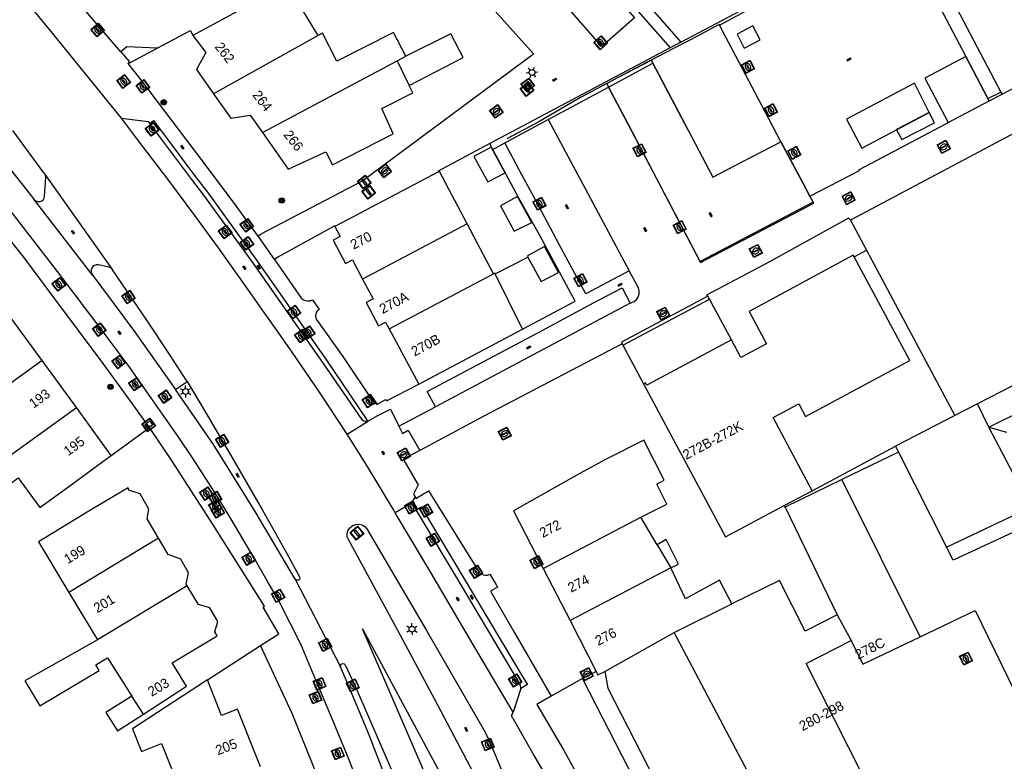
# Model space of a CAD drawing. Header units: metres. Extents: x 93870 to 95789, y 463036 to 464040.
# Tile 303 of 344: x 95628 to 95728, y 463114 to 463189. Entities that reach past the tile are written whole.
import ezdxf
from ezdxf.enums import TextEntityAlignment as Align

# ---------------------------------------------------------------- set-up
doc = ezdxf.new("R2010")
doc.units = ezdxf.units.M
doc.header["$LTSCALE"] = 25.4
for name, color, linetype in [('B_BEBOUWINGSGRENS_0', 1, 'Continuous'), ('B_LUIFEL_1', 200, 'Continuous'), ('B_OPSTAL_0', 1, 'Continuous'), ('B_OVERBOUWLIJN_LIJN_1', 7, 'Continuous'), ('B_TUSSENMUUR_0', 7, 'Continuous'), ('G_GRENS_ALGEMEEN_0', 7, 'Continuous'), ('Q_BOOM_0', 3, 'Continuous'), ('Q_BRANDKRAAN_0', 5, 'Continuous'), ('Q_CAI-KAST_0', 10, 'Continuous'), ('Q_ELEKTRAKAST_0', 7, 'Continuous'), ('Q_INSPECTIE_OF_RIOOLPUT_0', 253, 'Continuous'), ('Q_KOLK_0', 254, 'Continuous'), ('Q_LICHTMAST_0', 2, 'Continuous'), ('Q_SCHUTTING_LIJN_0', 6, 'Continuous'), ('Q_VERKEERSBORDPAAL_0', 40, 'Continuous'), ('Q_VERKEERSREGELINSTALLATIEPAAL', 40, 'Continuous'), ('Q_WATERLEIDINGPUT_0', 5, 'Continuous'), ('S_GBKN_SYMBOOL_GV_GROOT_0', 7, 'Continuous'), ('S_GBKN_SYMBOOL_OV_GROOT_0', 7, 'Continuous'), ('T_CULTUURGRENS_0', 76, 'Continuous'), ('T_HEK_0', 57, 'Continuous'), ('T_HEK_LIJN_0', 6, 'Continuous'), ('T_MUUR_30CM_0', 10, 'Continuous'), ('V_WEGGRENS_0', 7, 'Continuous'), ('Z_GBKN_HUISNUMMER_0', 252, 'Continuous')]:
    doc.layers.add(name, color=color, linetype=linetype)
doc.layers.add('Q_AFSLUITPAAL_0', color=7, linetype='Continuous', true_color=0xf86a3a)

# ---------------------------------------------------------------- blocks, each defined once
blk = doc.blocks.new('Q_CAI-KAST')
for points in [[(-0.5, 0.5), (0.5, 0.5), (0.5, -0.5), (-0.5, -0.5)], [(-0.26, 0.26), (0.25, 0.26), (0.25, 0.19), (-0.26, 0.19)], [(-0.26, 0.11), (0.25, 0.11), (0.25, -0.33), (-0.26, -0.33)]]:
    blk.add_lwpolyline(points, close=True)
blk.add_lwpolyline([(-0.44, 0.46), (0.44, 0.46, -0.414214), (0.46, 0.44), (0.46, -0.44, -0.414214), (0.44, -0.46), (-0.44, -0.46, -0.414214), (-0.46, -0.44), (-0.46, 0.44), (-0.46, 0.44), (-0.46, 0.45), (-0.46, 0.45), (-0.46, 0.45), (-0.46, 0.45), (-0.46, 0.45), (-0.46, 0.45), (-0.46, 0.46), (-0.46, 0.46), (-0.46, 0.46), (-0.45, 0.46), (-0.45, 0.46), (-0.45, 0.46), (-0.45, 0.46), (-0.45, 0.46), (-0.45, 0.46), (-0.44, 0.46), (-0.44, 0.46)], format="xyb")
blk.add_circle((-0.18, -0.03), 0.0354)
blk = doc.blocks.new('Q_ELEKTRAKAST')
for points in [[(-0.5, 0.5), (0.5, 0.5), (0.5, -0.5), (-0.5, -0.5)], [(-0.26, 0.26), (0.25, 0.26), (0.25, 0.19), (-0.26, 0.19)], [(-0.26, 0.11), (0.25, 0.11), (0.25, -0.33), (-0.26, -0.33)]]:
    blk.add_lwpolyline(points, close=True)
blk.add_lwpolyline([(-0.44, 0.46), (0.44, 0.46, -0.414214), (0.46, 0.44), (0.46, -0.44, -0.414214), (0.44, -0.46), (-0.44, -0.46, -0.414214), (-0.46, -0.44), (-0.46, 0.44), (-0.46, 0.44), (-0.46, 0.45), (-0.46, 0.45), (-0.46, 0.45), (-0.46, 0.45), (-0.46, 0.45), (-0.46, 0.45), (-0.46, 0.46), (-0.46, 0.46), (-0.46, 0.46), (-0.45, 0.46), (-0.45, 0.46), (-0.45, 0.46), (-0.45, 0.46), (-0.45, 0.46), (-0.45, 0.46), (-0.44, 0.46), (-0.44, 0.46)], format="xyb")
blk.add_lwpolyline([(-0.18, 0, -1), (-0.18, -0.07, -1)], format="xyb", close=True)
blk.add_lwpolyline([(0.04, 0.09), (-0.06, -0.11), (0.04, -0.11), (-0.06, -0.31)])
blk = doc.blocks.new('Q_LICHTMAST')
for points in [[(-0.26, 0.15), (-0.52, 0.3)], [(0, 0.3), (0, 0.6)], [(0.26, 0.15), (0.52, 0.3)], [(-0.26, -0.15), (-0.52, -0.3)], [(0, -0.3), (0, -0.6)], [(0.26, -0.15), (0.52, -0.3)]]:
    blk.add_lwpolyline(points)
blk.add_circle((0, 0), 0.3)
blk = doc.blocks.new('Q_VERKEERSREGELINSTALLATIEPAAL')
for points in [[(-0.5, 0.5), (0.5, 0.5), (0.5, -0.5), (-0.5, -0.5)], [(-0.08, 0.33), (0.07, 0.33), (0.07, -0.33), (-0.08, -0.33)]]:
    blk.add_lwpolyline(points, close=True)
blk.add_lwpolyline([(-0.44, 0.46), (0.44, 0.46, -0.414214), (0.46, 0.44), (0.46, -0.44, -0.414214), (0.44, -0.46), (-0.44, -0.46, -0.414214), (-0.46, -0.44), (-0.46, 0.44), (-0.46, 0.44), (-0.46, 0.45), (-0.46, 0.45), (-0.46, 0.45), (-0.46, 0.45), (-0.46, 0.45), (-0.46, 0.45), (-0.46, 0.46), (-0.46, 0.46), (-0.46, 0.46), (-0.45, 0.46), (-0.45, 0.46), (-0.45, 0.46), (-0.45, 0.46), (-0.45, 0.46), (-0.45, 0.46), (-0.44, 0.46), (-0.44, 0.46)], format="xyb")
blk = doc.blocks.new('Q_VERKEERSBORDPAAL')
for points in [[(-0.5, 0.5), (0.5, 0.5), (0.5, -0.5), (-0.5, -0.5)], [(-0.08, 0.33), (0.07, 0.33), (0.07, -0.33), (-0.08, -0.33)]]:
    blk.add_lwpolyline(points, close=True)
blk.add_lwpolyline([(-0.44, 0.46), (0.44, 0.46, -0.414214), (0.46, 0.44), (0.46, -0.44, -0.414214), (0.44, -0.46), (-0.44, -0.46, -0.414214), (-0.46, -0.44), (-0.46, 0.44), (-0.46, 0.44), (-0.46, 0.45), (-0.46, 0.45), (-0.46, 0.45), (-0.46, 0.45), (-0.46, 0.45), (-0.46, 0.45), (-0.46, 0.46), (-0.46, 0.46), (-0.46, 0.46), (-0.45, 0.46), (-0.45, 0.46), (-0.45, 0.46), (-0.45, 0.46), (-0.45, 0.46), (-0.45, 0.46), (-0.44, 0.46), (-0.44, 0.46)], format="xyb")
blk = doc.blocks.new('Q_AFSLUITPAAL')
for points in [[(-0.5, 0.5), (0.5, 0.5), (0.5, -0.5), (-0.5, -0.5)], [(-0.08, 0.33), (0.07, 0.33), (0.07, -0.33), (-0.08, -0.33)]]:
    blk.add_lwpolyline(points, close=True)
blk.add_lwpolyline([(-0.44, 0.46), (0.44, 0.46, -0.414214), (0.46, 0.44), (0.46, -0.44, -0.414214), (0.44, -0.46), (-0.44, -0.46, -0.414214), (-0.46, -0.44), (-0.46, 0.44), (-0.46, 0.44), (-0.46, 0.45), (-0.46, 0.45), (-0.46, 0.45), (-0.46, 0.45), (-0.46, 0.45), (-0.46, 0.45), (-0.46, 0.46), (-0.46, 0.46), (-0.46, 0.46), (-0.45, 0.46), (-0.45, 0.46), (-0.45, 0.46), (-0.45, 0.46), (-0.45, 0.46), (-0.45, 0.46), (-0.44, 0.46), (-0.44, 0.46)], format="xyb")
blk = doc.blocks.new('Q_KOLK')
blk.add_lwpolyline([(-0.5, 0.5), (0.5, 0.5), (0.5, -0.5), (-0.5, -0.5)], close=True)
for points in [[(-0.44, 0.46), (0.44, 0.46, -0.414214), (0.46, 0.44), (0.46, -0.44, -0.414214), (0.44, -0.46), (-0.44, -0.46, -0.414214), (-0.46, -0.44), (-0.46, 0.44, -0.414214), (-0.44, 0.46)], [(-0.34, 0.1, 0.380426), (-0.28, -0.18)], [(-0.01, 0.27, 0.240218), (-0.34, 0.1)], [(-0.19, 0.04, 0.853344), (-0.19, -0.03)], [(0.33, 0.11, 0.240191), (-0.01, 0.27)], [(0.18, -0.03, 0.849746), (0.18, 0.04)], [(0.27, -0.18, 0.380426), (0.33, 0.11)], [(-0.28, -0.18, 0.148452), (0.01, -0.26)], [(0.01, -0.26, 0.131742), (0.27, -0.18)]]:
    blk.add_lwpolyline(points, format="xyb")
for points in [[(-0.19, 0.04), (0.18, 0.04)], [(0.18, -0.03), (-0.19, -0.03)]]:
    blk.add_lwpolyline(points)
blk = doc.blocks.new('Q_WATERLEIDINGPUT')
blk.add_lwpolyline([(-0.5, 0.5), (0.5, 0.5), (0.5, -0.5), (-0.5, -0.5)], close=True)
for points in [[(-0.44, 0.46), (0.44, 0.46, -0.414214), (0.46, 0.44), (0.46, -0.44, -0.414214), (0.44, -0.46), (-0.44, -0.46, -0.414214), (-0.46, -0.44), (-0.46, 0.44), (-0.46, 0.44), (-0.46, 0.45), (-0.46, 0.45), (-0.46, 0.45), (-0.46, 0.45), (-0.46, 0.45), (-0.46, 0.45), (-0.46, 0.46), (-0.46, 0.46), (-0.46, 0.46), (-0.45, 0.46), (-0.45, 0.46), (-0.45, 0.46), (-0.45, 0.46), (-0.45, 0.46), (-0.45, 0.46), (-0.44, 0.46), (-0.44, 0.46)], [(-0.34, 0.1, 0.380426), (-0.28, -0.18)], [(-0.01, 0.27, 0.240218), (-0.34, 0.1)], [(-0.19, 0.04, 0.853344), (-0.19, -0.03)], [(0.33, 0.11, 0.240191), (-0.01, 0.27)], [(0.18, -0.03, 0.849746), (0.18, 0.04)], [(0.27, -0.18, 0.380426), (0.33, 0.11)], [(-0.28, -0.18, 0.148452), (0.01, -0.26)], [(0.01, -0.26, 0.131742), (0.27, -0.18)]]:
    blk.add_lwpolyline(points, format="xyb")
for points in [[(-0.19, 0.04), (0.18, 0.04)], [(0.18, -0.03), (-0.19, -0.03)]]:
    blk.add_lwpolyline(points)
blk = doc.blocks.new('Q_INSPECTIE_OF_RIOOLPUT')
blk.add_lwpolyline([(-0.5, 0.5), (0.5, 0.5), (0.5, -0.5), (-0.5, -0.5)], close=True)
for points in [[(-0.44, 0.46), (0.44, 0.46, -0.414214), (0.46, 0.44), (0.46, -0.44, -0.414214), (0.44, -0.46), (-0.44, -0.46, -0.414214), (-0.46, -0.44), (-0.46, 0.44), (-0.46, 0.44), (-0.46, 0.45), (-0.46, 0.45), (-0.46, 0.45), (-0.46, 0.45), (-0.46, 0.45), (-0.46, 0.45), (-0.46, 0.46), (-0.46, 0.46), (-0.46, 0.46), (-0.45, 0.46), (-0.45, 0.46), (-0.45, 0.46), (-0.45, 0.46), (-0.45, 0.46), (-0.45, 0.46), (-0.44, 0.46), (-0.44, 0.46)], [(-0.34, 0.1, 0.380426), (-0.28, -0.18)], [(-0.01, 0.27, 0.240218), (-0.34, 0.1)], [(-0.19, 0.04, 0.853344), (-0.19, -0.03)], [(0.33, 0.11, 0.240191), (-0.01, 0.27)], [(0.18, -0.03, 0.849746), (0.18, 0.04)], [(0.27, -0.18, 0.380426), (0.33, 0.11)], [(-0.28, -0.18, 0.148452), (0.01, -0.26)], [(0.01, -0.26, 0.131742), (0.27, -0.18)]]:
    blk.add_lwpolyline(points, format="xyb")
for points in [[(-0.19, 0.04), (0.18, 0.04)], [(0.18, -0.03), (-0.19, -0.03)]]:
    blk.add_lwpolyline(points)
blk = doc.blocks.new('Q_BRANDKRAAN')
blk.add_lwpolyline([(-0.5, 0.5), (0.5, 0.5), (0.5, -0.5), (-0.5, -0.5)], close=True)
for points in [[(-0.44, 0.46), (0.44, 0.46, -0.414214), (0.46, 0.44), (0.46, -0.44, -0.414214), (0.44, -0.46), (-0.44, -0.46, -0.414214), (-0.46, -0.44), (-0.46, 0.44), (-0.46, 0.44), (-0.46, 0.45), (-0.46, 0.45), (-0.46, 0.45), (-0.46, 0.45), (-0.46, 0.45), (-0.46, 0.45), (-0.46, 0.46), (-0.46, 0.46), (-0.46, 0.46), (-0.45, 0.46), (-0.45, 0.46), (-0.45, 0.46), (-0.45, 0.46), (-0.45, 0.46), (-0.45, 0.46), (-0.44, 0.46), (-0.44, 0.46)], [(-0.34, 0.1, 0.380426), (-0.28, -0.18)], [(-0.01, 0.27, 0.240218), (-0.34, 0.1)], [(-0.19, 0.04, 0.853344), (-0.19, -0.03)], [(0.33, 0.11, 0.240191), (-0.01, 0.27)], [(0.18, -0.03, 0.849746), (0.18, 0.04)], [(0.27, -0.18, 0.380426), (0.33, 0.11)], [(-0.28, -0.18, 0.148452), (0.01, -0.26)], [(0.01, -0.26, 0.131742), (0.27, -0.18)]]:
    blk.add_lwpolyline(points, format="xyb")
for points in [[(-0.19, 0.04), (0.18, 0.04)], [(0.18, -0.03), (-0.19, -0.03)]]:
    blk.add_lwpolyline(points)
blk = doc.blocks.new('Q_BOOM')
for radius in [0.27, 0.18, 0.09]:
    blk.add_circle((0, 0), radius)
blk = doc.blocks.new('S_GBKN_SYMBOOL_OV_GROOT')
for points in [[(-0.21875, 0.0625), (0.21875, 0.0625)], [(-0.21875, 0), (0.21875, 0)], [(-0.1875, 0.0625), (-0.1875, 0)], [(-0.125, 0.09375), (-0.125, 0.0625)], [(-0.125, 0), (-0.125, -0.0625)], [(-0.0625, 0.0625), (-0.0625, 0)], [(0, 0.09375), (0, 0.0625)], [(0, 0), (0, -0.0625)], [(0.0625, 0.0625), (0.0625, 0)], [(0.125, 0.09375), (0.125, 0.0625)], [(0.125, 0), (0.125, -0.0625)], [(0.1875, 0.0625), (0.1875, 0)], [(-0.21875, -0.0625), (0.21875, -0.0625)], [(-0.1875, -0.0625), (-0.1875, -0.09375)], [(-0.0625, -0.0625), (-0.0625, -0.09375)], [(0.0625, -0.0625), (0.0625, -0.09375)], [(0.1875, -0.0625), (0.1875, -0.09375)]]:
    blk.add_lwpolyline(points)
blk = doc.blocks.new('S_GBKN_SYMBOOL_GV_GROOT')
for points in [[(-0.1875, 0.03125), (-0.09375, 0.09375)], [(-0.1875, -0.0625), (0.0625, 0.09375)], [(-0.1875, 0.09375), (0.125, -0.09375)], [(-0.1875, 0), (-0.03125, -0.09375)], [(-0.125, -0.09375), (0.1875, 0.09375)], [(-0.0625, 0.09375), (0.1875, -0.0625)], [(0.03125, -0.09375), (0.1875, 0)], [(0.09375, 0.09375), (0.1875, 0.03125)]]:
    blk.add_lwpolyline(points)

msp = doc.modelspace()

# ---------------------------------------------------------------- linework, layer by layer
at = {"layer": 'B_BEBOUWINGSGRENS_0'}
for p, q in [((95650.77, 463190.71), (95645.33, 463187.81)), ((95744.99, 463186.17), (95712.56, 463168.9)), ((95666.21, 463185.22), (95667.1, 463185.67)), ((95666.21, 463185.22), (95667.45, 463182.67)), ((95692.2, 463185.27), (95692.21, 463185.26)), ((95692.21, 463185.26), (95692.36, 463184.97)), ((95692.36, 463184.97), (95695.96, 463178.11)), ((95726.6, 463181.34), (95724.33, 463185.65)), ((95720.6, 463179.94), (95719.09, 463182.91)), ((95727.93, 463182), (95728.04, 463181.79)), ((95722.52, 463178.91), (95726.72, 463181.13)), ((95726.72, 463181.13), (95726.6, 463181.34)), ((95717.25, 463178.16), (95720.6, 463179.94)), ((95670.45, 463173.85), (95659.87, 463168.27)), ((95675.48, 463172.83), (95677.26, 463173.75)), ((95678.2, 463167.78), (95679.98, 463168.69)), ((95712.56, 463168.9), (95714.19, 463165.85)), ((95676.06, 463163.42), (95673.37, 463168.53)), ((95714.19, 463165.85), (95723.23, 463148.95)), ((95679.53, 463165.26), (95679.59, 463165.14)), ((95679.59, 463165.14), (95680.95, 463162.63)), ((95679.03, 463157.78), (95676.23, 463163.44)), ((95665.4, 463157.8), (95668.45, 463152.15)), ((95668.45, 463152.15), (95679.03, 463157.78)), ((95633.45, 463149.75), (95629.94, 463154.58)), ((95637.01, 463144.86), (95633.45, 463149.75)), ((95723.23, 463148.95), (95717.15, 463145.82)), ((95717.15, 463145.82), (95717.46, 463145.2)), ((95717.46, 463145.2), (95711.68, 463142.39)), ((95711.68, 463142.39), (95705.87, 463139.57)), ((95705.78, 463139.74), (95708.63, 463141.26)), ((95705.87, 463139.57), (95711.2, 463128.58)), ((95692.79, 463135.72), (95691.12, 463138.54)), ((95641.84, 463136.41), (95640.68, 463138.37)), ((95692.79, 463135.72), (95694.18, 463133.36)), ((95681.16, 463133.29), (95683.89, 463127.99)), ((95632.68, 463130.86), (95635.59, 463126.02)), ((95683.89, 463127.99), (95686.57, 463122.78)), ((95640.31, 463118.42), (95639.12, 463120.27))]:
    msp.add_line(p, q, dxfattribs=at)
for points in [[(95658.15, 463187.8), (95656.67, 463190.25), (95663.19, 463193.69), (95661.87, 463196.2)], [(95720.22, 463196.78), (95722.04, 463193.26), (95727.93, 463182)], [(95699.18, 463188.84), (95699.14, 463188.91), (95696.19, 463187.36), (95695.24, 463186.86), (95692.2, 463185.27)], [(95705.44, 463176.93), (95704.17, 463179.35), (95699.18, 463188.84)], [(95728.04, 463181.79), (95733.23, 463184.51), (95742.87, 463189.58), (95743.17, 463189.74), (95743.27, 463189.77)], [(95645.33, 463187.81), (95646.69, 463186.07), (95645.72, 463184.32), (95647.47, 463181.83)], [(95667.1, 463185.67), (95665.86, 463188.11), (95660.07, 463185.16), (95658.61, 463188.05), (95658.15, 463187.8)], [(95667.45, 463182.67), (95672.98, 463185.56), (95671.72, 463187.97), (95667.1, 463185.67)], [(95724.33, 463185.65), (95720.14, 463183.45), (95722.52, 463178.91)], [(95719.09, 463182.91), (95712.16, 463179.23), (95713.72, 463176.29), (95717.25, 463178.16)], [(95647.47, 463181.83), (95649.23, 463179.33), (95651.2, 463179.66), (95652.46, 463177.88)], [(95652.46, 463177.88), (95655.09, 463174.14), (95658.95, 463175.91), (95659.63, 463174.56), (95665.82, 463177.74), (95664.65, 463180.32), (95667.82, 463181.93), (95667.45, 463182.67)], [(95695.96, 463178.11), (95698.47, 463173.3), (95701.4, 463174.83), (95702.47, 463175.4), (95705.44, 463176.93)], [(95677.26, 463173.75), (95675.82, 463176.38), (95674.07, 463175.42), (95675.48, 463172.83)], [(95673.37, 463168.53), (95670.54, 463173.9), (95670.45, 463173.85)], [(95679.98, 463168.69), (95678.54, 463171.33), (95676.79, 463170.37), (95678.2, 463167.78)], [(95659.87, 463168.27), (95660.4, 463167.26), (95659.69, 463166.88), (95660.95, 463164.49), (95661.66, 463164.87), (95662.7, 463162.9)], [(95680.95, 463162.63), (95682.71, 463163.57), (95681.29, 463166.21), (95679.53, 463165.26)], [(95712.92, 463165.17), (95712.83, 463165.34), (95702.21, 463159.58), (95703.98, 463156.27), (95701.33, 463154.87), (95700.38, 463156.67), (95691.73, 463152.06), (95691.6, 463152.3), (95691.4, 463152.2), (95699.78, 463136.54), (95705.78, 463139.74)], [(95708.63, 463141.26), (95704.65, 463148.73), (95707.28, 463150.14), (95707.96, 463148.86), (95718.61, 463154.57), (95712.92, 463165.17)], [(95662.7, 463162.9), (95663.76, 463160.89), (95663.05, 463160.51), (95664.31, 463158.12), (95665.02, 463158.5), (95665.4, 463157.8)], [(95676.23, 463163.44), (95676.2, 463163.5), (95676.06, 463163.42)], [(95629.94, 463154.58), (95626.41, 463159.42), (95625.62, 463158.84), (95623.55, 463161.68), (95623.43, 463161.6)], [(95697.99, 463161.15), (95689.14, 463156.43), (95689.22, 463156.28)], [(95689.22, 463156.28), (95689.3, 463156.14), (95698.15, 463160.85), (95697.99, 463161.15)], [(95726.7, 463147.74), (95730.26, 463149.54), (95729.12, 463151.99)], [(95722.37, 463135.5), (95730.99, 463139.56), (95726.7, 463147.74)], [(95691.12, 463138.54), (95693.79, 463139.89), (95692.76, 463141.94), (95693.52, 463142.32), (95691.43, 463146.44), (95687.57, 463144.49), (95684.83, 463142.97), (95678.12, 463139.19), (95681.16, 463133.29)], [(95624.24, 463143.11), (95625.61, 463141.22), (95627.49, 463142.58), (95629.7, 463139.54), (95632.91, 463141.87), (95636.16, 463144.24), (95637.01, 463144.86)], [(95640.68, 463138.37), (95640.84, 463139.37), (95639.95, 463140.93), (95638.82, 463141.32), (95638.73, 463141.56), (95638.17, 463141.22), (95637.23, 463140.65), (95634.73, 463139.15), (95629.56, 463136.04), (95632.68, 463130.86)], [(95741.84, 463122.34), (95736.14, 463140.23), (95723.05, 463134.15), (95722.37, 463135.5)], [(95644.77, 463131.52), (95644.66, 463131.7), (95644.9, 463132.85), (95644.11, 463134.26), (95642.84, 463134.72), (95641.84, 463136.41)], [(95694.18, 463133.36), (95694.97, 463133.75), (95693.7, 463136.26), (95692.79, 463135.72)], [(95700.43, 463129.69), (95699.16, 463132.11), (95695.69, 463130.19), (95694.18, 463133.36)], [(95647.84, 463126.42), (95647.6, 463126.82), (95647.89, 463127.89), (95647.1, 463129.3), (95645.91, 463129.61), (95644.77, 463131.52)], [(95711.2, 463128.58), (95707.92, 463126.91), (95705.3, 463132.07), (95700.43, 463129.69)], [(95719.67, 463126.33), (95725.31, 463129.01), (95731.32, 463116.63), (95732.37, 463114.47), (95733.56, 463112.01)], [(95635.59, 463126.02), (95628.17, 463121.83), (95629.72, 463119.25), (95635.76, 463122.88), (95635.42, 463123.45), (95636.61, 463124.17), (95639.12, 463120.27)], [(95640.31, 463118.42), (95644.69, 463121.27), (95643.25, 463123.67), (95647.84, 463126.42)], [(95723.24, 463093.66), (95727.72, 463095.91), (95726.38, 463098.65), (95723.68, 463097.33), (95722.93, 463098.8), (95721.03, 463097.85), (95708.01, 463123.59), (95712.61, 463125.94)], [(95712.61, 463125.94), (95713.83, 463123.54), (95719.67, 463126.33)], [(95686.57, 463122.78), (95686.75, 463122.43), (95687.45, 463122.79)], [(95687.45, 463122.79), (95687.75, 463121.07), (95702.12, 463093.04), (95703.91, 463092.46), (95705.35, 463089.63), (95709.39, 463088.28), (95712.21, 463089.72), (95714.27, 463089.4)], [(95646.83, 463121.94), (95639.18, 463116.92), (95640.09, 463114.61), (95642.15, 463115.43), (95644.35, 463109.86)], [(95652.25, 463113.04), (95649.92, 463118.94), (95648.27, 463118.28), (95646.83, 463121.94)], [(95639.12, 463120.27), (95636.47, 463118.57), (95637.66, 463116.71), (95640.31, 463118.42)]]:
    msp.add_lwpolyline(points, dxfattribs=at)
at = {"layer": 'B_LUIFEL_1'}
for p, q in [((95692.21, 463185.26), (95688.8, 463183.49)), ((95688.8, 463183.49), (95687.64, 463182.89)), ((95687.64, 463182.89), (95687.65, 463182.88)), ((95687.65, 463182.88), (95687.83, 463182.53)), ((95687.83, 463182.53), (95689.86, 463178.66)), ((95726.6, 463181.34), (95727.93, 463182)), ((95707.41, 463173.24), (95705.44, 463176.93)), ((95708.41, 463171.36), (95707.41, 463173.24))]:
    msp.add_line(p, q, dxfattribs=at)
for points in [[(95718.9, 463196.03), (95719.59, 463194.7), (95720.65, 463192.67), (95724.33, 463185.65)], [(95695.96, 463178.11), (95692.36, 463184.97), (95692.21, 463185.27), (95692.21, 463185.26)], [(95724.33, 463185.65), (95726.6, 463181.34), (95726.6, 463181.34)], [(95720.6, 463179.94), (95717.25, 463178.17), (95717.25, 463178.16)], [(95717.25, 463178.16), (95717.79, 463177.16), (95721.14, 463178.88), (95720.6, 463179.94)], [(95689.86, 463178.66), (95694.8, 463169.18), (95697.22, 463164.6), (95708.79, 463170.67), (95708.41, 463171.36)]]:
    msp.add_lwpolyline(points, dxfattribs=at)
at = {"layer": 'B_OPSTAL_0'}
msp.add_lwpolyline([(95702.56, 463188.78), (95700.96, 463187.93), (95701.69, 463186.5), (95703.31, 463187.35), (95702.56, 463188.78)], dxfattribs=at)
at = {"layer": 'B_OVERBOUWLIJN_LIJN_1'}
for p, q in [((95700.38, 463156.67), (95698.15, 463160.85)), ((95689.3, 463156.14), (95691.4, 463152.2))]:
    msp.add_line(p, q, dxfattribs=at)
at = {"layer": 'B_TUSSENMUUR_0'}
for p, q in [((95658.15, 463187.8), (95647.47, 463181.83)), ((95652.46, 463177.88), (95666.21, 463185.22)), ((95673.37, 463168.53), (95662.7, 463162.9)), ((95665.4, 463157.8), (95676.06, 463163.42)), ((95629.94, 463154.58), (95622.61, 463149.28)), ((95729.12, 463151.99), (95725.53, 463150.14)), ((95624.24, 463143.11), (95633.45, 463149.75)), ((95725.53, 463150.14), (95723.23, 463148.95)), ((95726.7, 463147.74), (95725.53, 463150.14)), ((95717.46, 463145.2), (95722.37, 463135.5)), ((95719.67, 463126.33), (95711.68, 463142.39)), ((95681.16, 463133.29), (95691.12, 463138.54)), ((95641.84, 463136.41), (95632.68, 463130.86)), ((95694.18, 463133.36), (95683.89, 463127.99)), ((95644.77, 463131.52), (95635.59, 463126.02)), ((95694.53, 463126.77), (95700.43, 463129.69)), ((95711.2, 463128.58), (95712.61, 463125.94)), ((95687.45, 463122.79), (95694.53, 463126.77)), ((95714.27, 463089.4), (95694.53, 463126.77))]:
    msp.add_line(p, q, dxfattribs=at)
at = {"layer": 'G_GRENS_ALGEMEEN_0'}
for p, q in [((95676, 463176.15), (95675.69, 463176.74)), ((95712.92, 463165.17), (95714.19, 463165.85)), ((95637.01, 463144.86), (95640.92, 463147.71)), ((95708.63, 463141.26), (95717.15, 463145.82)), ((95705.87, 463139.57), (95705.78, 463139.74)), ((95646.83, 463121.94), (95652.26, 463125.44))]:
    msp.add_line(p, q, dxfattribs=at)
for points in [[(95699.18, 463188.84), (95703.58, 463191.22), (95703.55, 463191.3), (95704.48, 463191.81), (95708.63, 463194.01), (95709.19, 463194.31)], [(95695.21, 463187.1), (95704.32, 463191.95), (95704.15, 463192.13)], [(95692.88, 463097.17), (95696.85, 463099.22), (95692.46, 463107.84), (95687.24, 463117.99), (95685.16, 463122.06)]]:
    msp.add_lwpolyline(points, dxfattribs=at)
at = {"layer": 'Q_SCHUTTING_LIJN_0'}
msp.add_line((95688.8, 463183.49), (95687.65, 463182.88), dxfattribs=at)
for points in [[(95692.2, 463185.27), (95691.69, 463185.02), (95688.8, 463183.49)], [(95687.65, 463182.88), (95684.97, 463181.47), (95680.72, 463178.97), (95677.42, 463177.23)]]:
    msp.add_lwpolyline(points, dxfattribs=at)
at = {"layer": 'T_CULTUURGRENS_0'}
for points in [[(95623.55, 463178.16), (95626.2, 463174.75), (95629.1, 463171.07)], [(95630.2, 463173.65), (95630.19, 463173.67), (95630.12, 463173.77), (95626.96, 463178.08)], [(95629.1, 463171.07), (95629.18, 463170.99), (95629.26, 463170.92), (95629.36, 463170.86), (95629.47, 463170.83), (95629.58, 463170.81), (95629.76, 463170.82), (95629.93, 463170.9), (95630.07, 463171.02), (95630.16, 463171.18), (95630.19, 463171.36), (95630.31, 463173.23), (95630.31, 463173.34), (95630.29, 463173.46), (95630.25, 463173.57), (95630.2, 463173.65)], [(95637.14, 463163.84), (95637.06, 463163.93), (95636.97, 463164.01), (95636.88, 463164.07), (95636.77, 463164.12), (95636.66, 463164.16), (95635.66, 463164.35), (95635.47, 463164.35), (95635.29, 463164.29), (95635.14, 463164.17), (95635.03, 463164.02), (95634.97, 463163.83), (95634.96, 463163.71), (95634.97, 463163.59), (95635, 463163.47), (95635.05, 463163.36), (95635.11, 463163.25)], [(95644.76, 463152.41), (95643, 463155.16), (95640.66, 463158.69), (95637.14, 463163.84)], [(95635.11, 463163.25), (95639.27, 463157.66), (95643.57, 463151.62)], [(95643.57, 463151.62), (95644.22, 463152.06), (95644.76, 463152.41)]]:
    msp.add_lwpolyline(points, dxfattribs=at)
at = {"layer": 'T_HEK_0'}
for p, q in [((95686.57, 463122.78), (95685.16, 463122.06)), ((95685.16, 463122.06), (95681.97, 463120.26))]:
    msp.add_line(p, q, dxfattribs=at)
at = {"layer": 'T_HEK_LIJN_0'}
for p in [(95676.23, 463163.44), (95679.59, 463165.14)]:
    msp.add_line(p, (95679.59, 463165.14), dxfattribs=at)
at = {"layer": 'T_MUUR_30CM_0'}
for p, q in [((95638.83, 463184.98), (95641.69, 463186.49)), ((95638.72, 463184.92), (95638.83, 463184.98)), ((95651.99, 463167.27), (95652.34, 463167.51)), ((95654.03, 463165.14), (95653.68, 463164.89))]:
    msp.add_line(p, q, dxfattribs=at)
msp.add_lwpolyline([(95641.69, 463186.49), (95645.11, 463188.29), (95645.33, 463187.81)], dxfattribs=at)
at = {"layer": 'V_WEGGRENS_0'}
for p, q in [((95687.64, 463193.92), (95694.12, 463186.53)), ((95695.21, 463187.1), (95694.12, 463186.53)), ((95694.12, 463186.53), (95675.69, 463176.74)), ((95687.83, 463182.53), (95692.36, 463184.97)), ((95681.66, 463179.21), (95687.82, 463182.53)), ((95689.86, 463178.66), (95687.82, 463182.53)), ((95687.82, 463182.53), (95687.83, 463182.53)), ((95677.23, 463176.81), (95681.66, 463179.21)), ((95676, 463176.15), (95677.23, 463176.81)), ((95630.2, 463173.65), (95637.14, 463163.84)), ((95707.41, 463173.24), (95708.4, 463171.36)), ((95635.11, 463163.25), (95629.1, 463171.07)), ((95708.4, 463171.36), (95708.41, 463171.36)), ((95690.04, 463160.42), (95670.14, 463149.82)), ((95666.41, 463147.84), (95670.14, 463149.82)), ((95661.11, 463147.05), (95663.21, 463148.35)), ((95726.7, 463147.74), (95728.48, 463147.24)), ((95668.54, 463145.38), (95666.83, 463144.47)), ((95667.83, 463140.06), (95666.03, 463139.01)), ((95655.79, 463132.2), (95660.44, 463123.26)), ((95678.85, 463121.03), (95678.08, 463118.62))]:
    msp.add_line(p, q, dxfattribs=at)
for points in [[(95689.5, 463208.93), (95681.98, 463202.24), (95695.21, 463187.1)], [(95680.58, 463200.88), (95690.48, 463189.6), (95687.13, 463186.68), (95677.29, 463197.96)], [(95652.34, 463167.51), (95662.6, 463172.9), (95680.17, 463185.91), (95668.43, 463199.01)], [(95638.05, 463179.33), (95631.02, 463188.04), (95623.98, 463196.57)], [(95640.92, 463147.71), (95638.48, 463151.12), (95636.17, 463154.27), (95631.14, 463161.01), (95628.08, 463165.12), (95622.39, 463172.2), (95617.63, 463178.05), (95616.06, 463179.86), (95611.95, 463184.67), (95604.5, 463193.06)], [(95637.99, 463186.11), (95636.07, 463188.33), (95633.12, 463191.8)], [(95641.69, 463186.49), (95638.61, 463186.63), (95637.99, 463186.11)], [(95637.99, 463186.11), (95638.86, 463185.11), (95638.72, 463184.92)], [(95638.72, 463184.92), (95639.99, 463183.28), (95646.31, 463174.99), (95649.73, 463170.39), (95651.99, 463167.27)], [(95726.72, 463181.13), (95726.73, 463181.11), (95728.04, 463181.79)], [(95638.05, 463179.33), (95640.78, 463179), (95640.94, 463178.79)], [(95655.48, 463155.42), (95654.06, 463157.45), (95652.64, 463159.49), (95651.21, 463161.51), (95647.96, 463166.08), (95645.55, 463169.39), (95642.78, 463173.11), (95639.8, 463177.01), (95638.05, 463179.33)], [(95640.94, 463178.79), (95641.34, 463179.1), (95645.61, 463173.36), (95646.84, 463171.78), (95651.77, 463164.94), (95653.86, 463161.98), (95659.01, 463154.6), (95663.12, 463148.5), (95663.21, 463148.35)], [(95663.21, 463148.35), (95663.08, 463148.33), (95662.94, 463148.34), (95662.81, 463148.38), (95662.7, 463148.46), (95662.61, 463148.56), (95658.63, 463154.35), (95653.46, 463161.76), (95651.48, 463164.6), (95646.47, 463171.48), (95645.24, 463173.08), (95641.65, 463177.86), (95640.94, 463178.79)], [(95681.66, 463179.21), (95685.44, 463172.14), (95689.94, 463163.73)], [(95708.41, 463171.36), (95713.46, 463173.98), (95713.42, 463174.06), (95722.35, 463178.8), (95722.52, 463178.91)], [(95708.4, 463171.36), (95708.73, 463170.75), (95697.19, 463164.7), (95689.86, 463178.66)], [(95689.94, 463163.73), (95685.52, 463161.39), (95682.78, 463166.44), (95680.39, 463170.92), (95678.98, 463173.56), (95677.23, 463176.81)], [(95705.44, 463176.93), (95705.55, 463176.76), (95707.41, 463173.24)], [(95675.69, 463176.74), (95670.4, 463173.93), (95670.45, 463173.85)], [(95679.03, 463157.78), (95684.4, 463160.64), (95682.57, 463164.06), (95680.77, 463167.41), (95678.66, 463171.16), (95676, 463176.15)], [(95662.68, 463110.24), (95661.21, 463113.98), (95659.69, 463117.7), (95658.12, 463121.4), (95657.75, 463122.31), (95656.37, 463125.56), (95654.12, 463130), (95652.92, 463132.1), (95651.71, 463134.19), (95650.49, 463136.28), (95649.25, 463138.35), (95648, 463140.42), (95646.66, 463142.52), (95645.3, 463144.61), (95643.91, 463146.69), (95642.5, 463148.75), (95641.06, 463150.79), (95638.73, 463154.09), (95635.79, 463158.06), (95631.52, 463163.66), (95626.3, 463170.4)], [(95712.56, 463168.9), (95712.36, 463169.11), (95704.28, 463164.67), (95697.85, 463161.26), (95697.99, 463161.15)], [(95659.87, 463168.27), (95659.86, 463168.35), (95654.03, 463165.14)], [(95651.99, 463167.27), (95652.01, 463167.25), (95653.63, 463164.95), (95653.68, 463164.89)], [(95653.68, 463164.89), (95656.46, 463160.91), (95656.66, 463160.77), (95656.88, 463160.69), (95657.11, 463160.66), (95657.35, 463160.68), (95657.57, 463160.76), (95658.24, 463159.78), (95658.05, 463159.61), (95657.93, 463159.38), (95657.89, 463159.14), (95657.93, 463158.89), (95658.05, 463158.67), (95660.68, 463154.98), (95663.9, 463150.14)], [(95690.04, 463160.42), (95690.43, 463160.59), (95690.69, 463160.79), (95690.87, 463161.06), (95690.97, 463161.37), (95690.97, 463161.7), (95690.88, 463162.01), (95689.94, 463163.73)], [(95670.14, 463149.82), (95669.29, 463151.41), (95680.6, 463157.41), (95686.29, 463160.46), (95689.22, 463162), (95690.04, 463160.42)], [(95689.22, 463156.28), (95675.08, 463148.87), (95668.54, 463145.38)], [(95661.11, 463147.05), (95658.28, 463151.32), (95656.88, 463153.37), (95655.48, 463155.42)], [(95655.79, 463132.2), (95651.73, 463139.12), (95647.45, 463145.97), (95643.57, 463151.62)], [(95644.76, 463152.41), (95646.69, 463149.21), (95648.96, 463145.33), (95652.45, 463139.28), (95654.93, 463134.89), (95656.26, 463132.47)], [(95663.9, 463150.14), (95664.08, 463150.28), (95664.15, 463150.07), (95665.05, 463150.57), (95665.15, 463150.43), (95668.45, 463152.15)], [(95664.6, 463149.11), (95665.54, 463149.59), (95666.41, 463147.84)], [(95663.21, 463148.35), (95663.25, 463148.37), (95663.29, 463148.39), (95663.33, 463148.41), (95663.37, 463148.44), (95663.4, 463148.47), (95664.25, 463148.93), (95664.6, 463149.11)], [(95652.26, 463125.44), (95654.14, 463126.64), (95652.52, 463129.34), (95652.68, 463129.45), (95647.43, 463137.78), (95643.23, 463144.28), (95640.92, 463147.71), (95640.92, 463147.71)], [(95666.41, 463147.84), (95666.77, 463147.1), (95667.36, 463147.45), (95668.54, 463145.38)], [(95666.03, 463139.01), (95665.88, 463139.26), (95663.21, 463143.72), (95661.11, 463147.05)], [(95666.83, 463144.47), (95668.37, 463141.86), (95667.9, 463140.92), (95668.11, 463140.58)], [(95668.11, 463140.58), (95667.97, 463140.47), (95667.87, 463140.33), (95667.82, 463140.15), (95667.83, 463140.06)], [(95668.11, 463140.58), (95668.15, 463140.46), (95669.43, 463141.25), (95670.11, 463140.15), (95674.62, 463132.94), (95674.78, 463132.77), (95675, 463132.66), (95675.23, 463132.61), (95675.47, 463132.64), (95675.69, 463132.74), (95676.32, 463131.7), (95676.48, 463131.41), (95675.76, 463130.99), (95678.2, 463126.78), (95681.97, 463120.26)], [(95667.83, 463140.06), (95667.83, 463139.97), (95667.9, 463139.81), (95668.17, 463139.31)], [(95668.17, 463139.31), (95668.68, 463139.6), (95673.29, 463131.9), (95679.08, 463122.19), (95679.53, 463121.44), (95678.85, 463121.03)], [(95678.08, 463118.62), (95673.84, 463125.81), (95669.66, 463132.89), (95666.03, 463139.01)], [(95678.85, 463121.03), (95678.85, 463121.14), (95678.84, 463121.26), (95678.81, 463121.37), (95678.78, 463121.47), (95678.74, 463121.58), (95672.7, 463131.75), (95668.17, 463139.31)], [(95661.26, 463137.26), (95661.36, 463137.42), (95661.61, 463137.62), (95661.71, 463137.69), (95662.01, 463137.82), (95662.33, 463137.85), (95662.65, 463137.77), (95662.92, 463137.6), (95663.13, 463137.35)], [(95661.25, 463136.26), (95661.13, 463136.55), (95661.11, 463136.86), (95661.19, 463137.16), (95661.26, 463137.26)], [(95663.13, 463137.35), (95669.21, 463126.98), (95675.22, 463116.56), (95675.65, 463115.64), (95677.78, 463110.56), (95682.95, 463097.55), (95685.47, 463092.69)], [(95684.54, 463092.2), (95682.13, 463096.88), (95677.06, 463106.63), (95673.34, 463113.71), (95670.07, 463119.9), (95666.31, 463126.97), (95661.25, 463136.26)], [(95656.26, 463132.47), (95656.29, 463132.32), (95656.23, 463132.18), (95656.1, 463132.1), (95655.95, 463132.11), (95655.83, 463132.21), (95655.79, 463132.2)], [(95662.7, 463127.13), (95673.48, 463107.05), (95690.1, 463074.56), (95700.01, 463052.5), (95705.14, 463039.53)], [(95691.5, 463060.74), (95671.43, 463106.87), (95662.7, 463127.13)], [(95661.74, 463102.18), (95661.31, 463103.72), (95660.05, 463107.03), (95657.78, 463112.84), (95655.49, 463118.47), (95652.26, 463125.44)], [(95660.44, 463123.26), (95660.43, 463123.41), (95660.52, 463123.53), (95660.66, 463123.59), (95660.8, 463123.55), (95660.91, 463123.44), (95661.98, 463121.2), (95665.95, 463112.01), (95669.94, 463102.74)], [(95668.68, 463102.26), (95667.38, 463105.85), (95663.33, 463116.38), (95661.41, 463120.92), (95660.44, 463123.26)], [(95681.97, 463120.26), (95680.68, 463119.5), (95680.51, 463119.41), (95683.21, 463114.77), (95686.56, 463108.72), (95690.63, 463101.39), (95692.88, 463097.17)], [(95693.52, 463090.08), (95693.19, 463090.72), (95691.73, 463093.51), (95690.53, 463095.82), (95689.3, 463098.12), (95688.07, 463100.41), (95686.81, 463102.69), (95685.54, 463104.96), (95684.14, 463107.42), (95683.31, 463108.85), (95681.51, 463112.02), (95680.13, 463114.37), (95678.1, 463117.89), (95678.04, 463117.98), (95677.99, 463118.09), (95677.96, 463118.2), (95677.95, 463118.31), (95677.96, 463118.43), (95678.02, 463118.43), (95678.08, 463118.62)]]:
    msp.add_lwpolyline(points, dxfattribs=at)

# ---------------------------------------------------------------- block references
at = {"layer": 'Q_AFSLUITPAAL_0', "rotation": 36.52721798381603}
msp.add_blockref('Q_AFSLUITPAAL', (95663.33, 463171.77), dxfattribs=at)
at = {"layer": 'Q_BOOM_0'}
for p, rotation in [((95642.37, 463180.97), 127.3039482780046), ((95654.43, 463170.93), 27.7281452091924), ((95636.93, 463151.88), 126.273577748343)]:
    msp.add_blockref('Q_BOOM', p, dxfattribs=dict(at, rotation=rotation))
at = {"layer": 'Q_BRANDKRAAN_0'}
for p, rotation in [((95638.29, 463183.09), 127.8676913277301), ((95647.91, 463139.13), 121.2485244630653), ((95669.2, 463139.22), 120.8597556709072)]:
    msp.add_blockref('Q_BRANDKRAAN', p, dxfattribs=dict(at, rotation=rotation))
at = {"layer": 'Q_CAI-KAST_0', "rotation": 125.6011106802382}
msp.add_blockref('Q_CAI-KAST', (95640.82, 463147.99), dxfattribs=at)
at = {"layer": 'Q_ELEKTRAKAST_0', "rotation": 36.52721798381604}
msp.add_blockref('Q_ELEKTRAKAST', (95679.57, 463182.74), dxfattribs=at)
at = {"layer": 'Q_INSPECTIE_OF_RIOOLPUT_0'}
for p, rotation in [((95648.65, 463167.72), 126.0931856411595), ((95642.49, 463150.87), 125.212076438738), ((95667.64, 463139.54), 118.25241656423), ((95658.86, 463125.5), 117.4651504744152)]:
    msp.add_blockref('Q_INSPECTIE_OF_RIOOLPUT', p, dxfattribs=dict(at, rotation=rotation))
at = {"layer": 'Q_KOLK_0'}
for p, rotation in [((95635.62, 463188.35), 130.3952152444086), ((95687.02, 463187.05), 131.1229394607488), ((95702.08, 463184.59), 117.7525688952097), ((95640.24, 463182.59), 127.3039482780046), ((95704.43, 463180.16), 117.7525688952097), ((95676.36, 463180.03), 36.52721798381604), ((95641.19, 463178.21), 127.3893285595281), ((95722.09, 463176.41), 27.94647369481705), ((95691, 463176.06), 117.5706602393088), ((95706.81, 463175.8), 117.8275521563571), ((95664.96, 463173.96), 36.52721798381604), ((95712.36, 463171.16), 27.39732237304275), ((95680.76, 463170.6), 118.1136176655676), ((95650.86, 463168.39), 126.0404867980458), ((95695.1, 463168.2), 117.8276318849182), ((95702.88, 463165.77), 27.66392777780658), ((95684.96, 463162.79), 118.487126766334), ((95638.77, 463161.05), 124.3272557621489), ((95693.42, 463159.36), 28.0419067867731), ((95635.78, 463157.73), 126.5547195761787), ((95656.44, 463157.07), 124.8969308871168), ((95663.34, 463150.43), 123.6216465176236), ((95677.22, 463147.09), 27.66141815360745), ((95648.34, 463146.35), 120.2481709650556), ((95666.91, 463144.96), 28.07422802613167), ((95647.63, 463140.52), 122.3655456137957), ((95669.87, 463136.24), 120.9068590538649), ((95680.46, 463133.95), 117.2488129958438), ((95674.28, 463132.96), 122.0068110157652), ((95654.06, 463130.52), 119.6419372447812), ((95724.35, 463124.1), 115.8945200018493), ((95678.29, 463121.86), 120.7122096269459), ((95685.59, 463122.51), 27.11579941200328), ((95658.3, 463121.5), 112.2661641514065), ((95661.69, 463121.35), 115.6177594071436), ((95675.49, 463115.32), 112.6630804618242)]:
    msp.add_blockref('Q_KOLK', p, dxfattribs=dict(at, rotation=rotation))
at = {"layer": 'Q_LICHTMAST_0'}
for p, rotation in [((95680.01, 463184.02), 36.52721798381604), ((95644.6, 463151.4), 121.2108555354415), ((95667.74, 463127.11), 120.3761490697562)]:
    msp.add_blockref('Q_LICHTMAST', p, dxfattribs=dict(at, rotation=rotation))
at = {"layer": 'Q_VERKEERSBORDPAAL_0', "rotation": 38.51692630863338}
msp.add_blockref('Q_VERKEERSBORDPAAL', (95662.11, 463136.92), dxfattribs=at)
at = {"layer": 'Q_VERKEERSREGELINSTALLATIEPAAL', "rotation": 36.52721798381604}
for p in [(95679.51, 463182.27), (95662.86, 463172.81)]:
    msp.add_blockref('Q_VERKEERSREGELINSTALLATIEPAAL', p, dxfattribs=at)
at = {"layer": 'Q_WATERLEIDINGPUT_0'}
for p, rotation in [((95650.87, 463166.54), 125.7691060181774), ((95631.65, 463162.35), 127.2916135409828), ((95655.68, 463159.53), 124.9028597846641), ((95657.14, 463157.43), 124.9028597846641), ((95637.78, 463154.42), 126.5547195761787), ((95639.46, 463152.15), 125.1930531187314), ((95646.72, 463140.96), 122.3655456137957), ((95647.63, 463139.63), 121.2485244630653), ((95651.05, 463134.29), 120.4390920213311), ((95657.88, 463120.11), 113.011386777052), ((95660.17, 463114.39), 112.1878576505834)]:
    msp.add_blockref('Q_WATERLEIDINGPUT', p, dxfattribs=dict(at, rotation=rotation))
at = {"layer": 'S_GBKN_SYMBOOL_GV_GROOT_0'}
for p, rotation in [((95633.12, 463167.68), 125.2556204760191), ((95650.63, 463164.05), 125.5388660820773), ((95637.87, 463157.4), 126.5547195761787), ((95664.82, 463145.12), 120.4712919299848), ((95672.44, 463130.18), 120.5489494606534)]:
    msp.add_blockref('S_GBKN_SYMBOOL_GV_GROOT', p, dxfattribs=dict(at, rotation=rotation))
at = {"layer": 'S_GBKN_SYMBOOL_OV_GROOT_0'}
for p, rotation in [((95712.4, 463185.36), 27.97624936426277), ((95682.32, 463183.29), 27.9844748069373), ((95644.29, 463176.38), 126.6372501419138), ((95683.59, 463170.28), 118.1392610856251), ((95698.28, 463169.47), 117.7052671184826), ((95691.58, 463167.95), 117.5706602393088), ((95652.08, 463164.12), 124.8238984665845), ((95689, 463162.33), 27.80368584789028), ((95679.67, 463155.91), 27.94145381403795), ((95649.93, 463142.82), 120.0043205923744), ((95673.85, 463130.38), 120.7122096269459), ((95673.29, 463116.85), 117.8623413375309)]:
    msp.add_blockref('S_GBKN_SYMBOOL_OV_GROOT', p, dxfattribs=dict(at, rotation=rotation))

# ---------------------------------------------------------------- texts
at = {"layer": 'Z_GBKN_HUISNUMMER_0', "linetype": 'Continuous'}
for s, rotation, p in [('262', 308, (95648.61, 463186.05)), ('264', 308, (95652.46, 463181.12)), ('266', 308, (95655.64, 463177.06)), ('270', 27.8, (95662.53, 463166.85)), ('270A', 27.8, (95665.89, 463160.48)), ('270B', 28.4, (95669.14, 463156.14)), ('193', 36, (95629.67, 463150.69)), ('272B-272K', 28.1, (95698.47, 463146.42)), ('195', 36, (95633.21, 463145.83)), ('272', 27.3, (95681.86, 463137.39)), ('199', 31.1, (95633.26, 463134.74)), ('274', 27.3, (95684.75, 463131.78)), ('201', 31.1, (95636.28, 463129.73)), ('276', 27.3, (95687.54, 463126.35)), ('278C', 26.5, (95714.54, 463125.14)), ('203', 30.9, (95641.83, 463121.18)), ('280-298', 27.8, (95709.58, 463118.25)), ('205', 21.5, (95648.76, 463115.07))]:
    msp.add_text(s, height=1, rotation=rotation, dxfattribs=at).set_placement(p, align=Align.MIDDLE)

doc.saveas('drawing.dxf')
